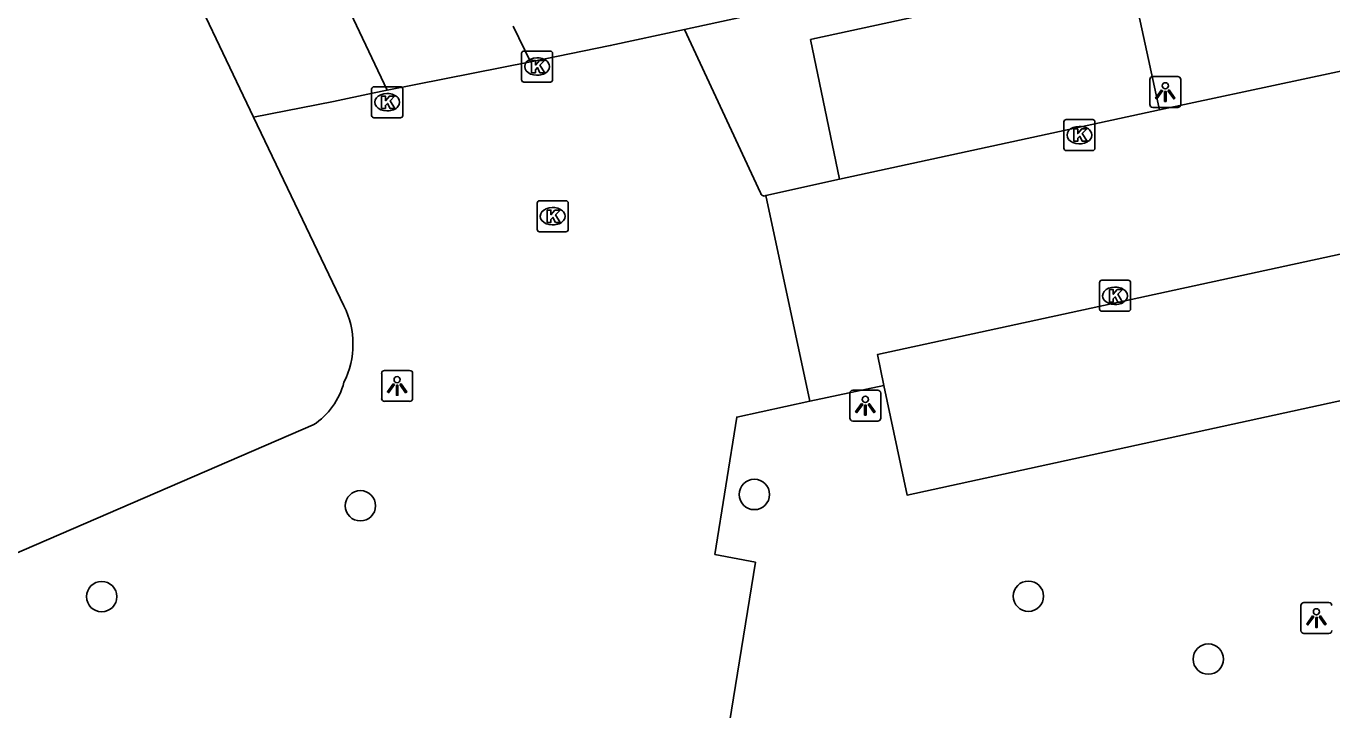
# Model space of a CAD drawing. Extents: x 161087 to 161922, y 382574 to 383873.
# Drawn here: x 161692.16 to 161734.25, y 383278.18 to 383300.22 of the extents above; entities that cross this region are included whole.
import ezdxf

# ---------------------------------------------------------------- set-up
doc = ezdxf.new("R2010")
doc.units = 0
for name, color, linetype in [('IMGEO_Boom', 7, 'Continuous'), ('IMGEO_Kolk', 7, 'Continuous'), ('IMGEO_Lichtpunt', 7, 'Continuous'), ('IMGEO_Parkeervlak_halfverhard', 7, 'Continuous'), ('IMGEO_Rijbaan_lokaal_open', 7, 'Continuous'), ('IMGEO_Voetgangersgebied_open', 7, 'Continuous'), ('IMGEO_Voetpad_open', 7, 'Continuous')]:
    doc.layers.add(name, color=color, linetype=linetype)

msp = doc.modelspace()

# ---------------------------------------------------------------- linework, layer by layer
at = {"layer": 'IMGEO_Boom'}
for centre in [(161715.633, 383285.126), (161702.935, 383284.762), (161694.596, 383281.834), (161724.466, 383281.847), (161730.264, 383279.819)]:
    msp.add_circle(centre, 0.489, dxfattribs=at)
at = {"layer": 'IMGEO_Kolk'}
for p, q in [((161708.13, 383298.492), (161708.13, 383299.344)), ((161708.205, 383299.418), (161709.057, 383299.418)), ((161709.131, 383299.344), (161709.131, 383298.492)), ((161708.618, 383299.198), (161708.643, 383299.198)), ((161708.641, 383298.638), (161708.616, 383298.638)), ((161703.297, 383297.342), (161703.297, 383298.194)), ((161703.372, 383298.268), (161704.224, 383298.268)), ((161704.298, 383298.194), (161704.298, 383297.342)), ((161709.057, 383298.418), (161708.205, 383298.418)), ((161703.785, 383298.048), (161703.81, 383298.048)), ((161704.224, 383297.268), (161703.372, 383297.268)), ((161703.808, 383297.488), (161703.783, 383297.488)), ((161725.611, 383296.283), (161725.611, 383297.135)), ((161725.686, 383297.209), (161726.538, 383297.209)), ((161726.099, 383296.989), (161726.124, 383296.989)), ((161726.612, 383297.135), (161726.612, 383296.283)), ((161726.122, 383296.429), (161726.097, 383296.429)), ((161726.538, 383296.209), (161725.686, 383296.209)), ((161708.632, 383293.668), (161708.632, 383294.52)), ((161708.707, 383294.594), (161709.559, 383294.594)), ((161709.12, 383294.374), (161709.145, 383294.374)), ((161709.633, 383294.52), (161709.633, 383293.668)), ((161709.559, 383293.594), (161708.707, 383293.594)), ((161709.143, 383293.814), (161709.118, 383293.814)), ((161726.758, 383291.103), (161726.758, 383291.955)), ((161726.833, 383292.029), (161727.685, 383292.029)), ((161727.246, 383291.809), (161727.271, 383291.809)), ((161727.759, 383291.955), (161727.759, 383291.103)), ((161727.685, 383291.029), (161726.833, 383291.029)), ((161727.269, 383291.249), (161727.244, 383291.249))]:
    msp.add_line(p, q, dxfattribs=at)
for points in [[(161708.13, 383298.492), (161708.13, 383299.344)], [(161708.205, 383299.418), (161709.057, 383299.418)], [(161709.131, 383299.344), (161709.131, 383298.492)], [(161708.451, 383299.118), (161708.574, 383299.118), (161708.574, 383298.967), (161708.704, 383299.118), (161708.868, 383299.118), (161708.722, 383298.967), (161708.875, 383298.718), (161708.723, 383298.718), (161708.638, 383298.882), (161708.574, 383298.815), (161708.574, 383298.718), (161708.451, 383298.718), (161708.451, 383299.118)], [(161703.297, 383297.342), (161703.297, 383298.194)], [(161703.372, 383298.268), (161704.224, 383298.268)], [(161704.298, 383298.194), (161704.298, 383297.342)], [(161709.057, 383298.418), (161708.205, 383298.418)], [(161703.618, 383297.968), (161703.741, 383297.968), (161703.741, 383297.817), (161703.871, 383297.968), (161704.035, 383297.968), (161703.889, 383297.817), (161704.042, 383297.568), (161703.89, 383297.568), (161703.805, 383297.732), (161703.741, 383297.665), (161703.741, 383297.568), (161703.618, 383297.568), (161703.618, 383297.968)], [(161704.224, 383297.268), (161703.372, 383297.268)], [(161725.611, 383296.283), (161725.611, 383297.135)], [(161725.686, 383297.209), (161726.538, 383297.209)], [(161725.932, 383296.909), (161726.055, 383296.909), (161726.055, 383296.758), (161726.185, 383296.909), (161726.349, 383296.909), (161726.203, 383296.758), (161726.356, 383296.509), (161726.204, 383296.509), (161726.119, 383296.673), (161726.055, 383296.606), (161726.055, 383296.509), (161725.932, 383296.509), (161725.932, 383296.909)], [(161726.612, 383297.135), (161726.612, 383296.283)], [(161726.538, 383296.209), (161725.686, 383296.209)], [(161708.632, 383293.668), (161708.632, 383294.52)], [(161708.707, 383294.594), (161709.559, 383294.594)], [(161708.953, 383294.294), (161709.076, 383294.294), (161709.076, 383294.143), (161709.206, 383294.294), (161709.37, 383294.294), (161709.224, 383294.143), (161709.377, 383293.894), (161709.225, 383293.894), (161709.14, 383294.058), (161709.076, 383293.991), (161709.076, 383293.894), (161708.953, 383293.894), (161708.953, 383294.294)], [(161709.633, 383294.52), (161709.633, 383293.668)], [(161709.559, 383293.594), (161708.707, 383293.594)], [(161726.758, 383291.103), (161726.758, 383291.955)], [(161726.833, 383292.029), (161727.685, 383292.029)], [(161727.759, 383291.955), (161727.759, 383291.103)], [(161727.079, 383291.729), (161727.202, 383291.729), (161727.202, 383291.578), (161727.332, 383291.729), (161727.496, 383291.729), (161727.35, 383291.578), (161727.503, 383291.329), (161727.351, 383291.329), (161727.266, 383291.493), (161727.202, 383291.426), (161727.202, 383291.329), (161727.079, 383291.329), (161727.079, 383291.729)], [(161727.685, 383291.029), (161726.833, 383291.029)]]:
    msp.add_lwpolyline(points, dxfattribs=at)
for centre, start, end in [((161708.207, 383299.342), 91.552, 178.448), ((161708.207, 383299.342), 91.552, 178.448), ((161709.055, 383299.342), 1.552, 88.448), ((161709.055, 383299.342), 1.552, 88.448), ((161708.207, 383298.494), 181.552, 268.448), ((161708.207, 383298.494), 181.552, 268.448), ((161709.055, 383298.494), 271.552, 358.448), ((161709.055, 383298.494), 271.552, 358.448), ((161703.374, 383298.192), 91.552, 178.448), ((161703.374, 383298.192), 91.552, 178.448), ((161704.222, 383298.192), 1.552, 88.448), ((161704.222, 383298.192), 1.552, 88.448), ((161703.374, 383297.344), 181.552, 268.448), ((161703.374, 383297.344), 181.552, 268.448), ((161704.222, 383297.344), 271.552, 358.448), ((161704.222, 383297.344), 271.552, 358.448), ((161725.688, 383297.133), 91.552, 178.448), ((161725.688, 383297.133), 91.552, 178.448), ((161726.536, 383297.133), 1.552, 88.448), ((161726.536, 383297.133), 1.552, 88.448), ((161725.688, 383296.285), 181.552, 268.448), ((161725.688, 383296.285), 181.552, 268.448), ((161726.536, 383296.285), 271.552, 358.448), ((161726.536, 383296.285), 271.552, 358.448), ((161708.709, 383294.518), 91.552, 178.448), ((161708.709, 383294.518), 91.552, 178.448), ((161709.557, 383294.518), 1.552, 88.448), ((161709.557, 383294.518), 1.552, 88.448), ((161708.709, 383293.67), 181.552, 268.448), ((161708.709, 383293.67), 181.552, 268.448), ((161709.557, 383293.67), 271.552, 358.448), ((161709.557, 383293.67), 271.552, 358.448), ((161726.835, 383291.953), 91.552, 178.448), ((161726.835, 383291.953), 91.552, 178.448), ((161727.683, 383291.953), 1.552, 88.448), ((161727.683, 383291.953), 1.552, 88.448), ((161726.835, 383291.105), 181.552, 268.448), ((161726.835, 383291.105), 181.552, 268.448), ((161727.683, 383291.105), 271.552, 358.448), ((161727.683, 383291.105), 271.552, 358.448)]:
    msp.add_arc(centre, 0.0765, start, end, dxfattribs=at)
for centre, major_axis, ratio, start_param, end_param in [((161708.617, 383298.918), (-0.387, 0.002), 0.722429, 4.712389, 7.853982), ((161708.642, 383298.918), (-0.39, 0.002), 0.717154, 1.570796, 4.712389), ((161703.784, 383297.768), (-0.387, 0.002), 0.722429, 4.712389, 7.853982), ((161703.809, 383297.768), (-0.39, 0.002), 0.717154, 1.570796, 4.712389), ((161726.098, 383296.709), (-0.387, 0.002), 0.722429, 4.712389, 7.853982), ((161726.123, 383296.709), (-0.39, 0.002), 0.717154, 1.570796, 4.712389), ((161709.119, 383294.094), (-0.387, 0.002), 0.722429, 4.712389, 7.853982), ((161709.144, 383294.094), (-0.39, 0.002), 0.717154, 1.570796, 4.712389), ((161727.245, 383291.529), (-0.387, 0.002), 0.722429, 4.712389, 7.853982), ((161727.27, 383291.529), (-0.39, 0.002), 0.717154, 1.570796, 4.712389)]:
    msp.add_ellipse(centre, major_axis=major_axis, ratio=ratio, start_param=start_param, end_param=end_param, dxfattribs=at)
at = {"layer": 'IMGEO_Lichtpunt'}
for p, q in [((161728.379, 383298.501), (161728.379, 383297.694)), ((161728.379, 383298.501), (161728.379, 383297.694)), ((161729.281, 383298.596), (161728.473, 383298.596)), ((161729.281, 383298.596), (161728.473, 383298.596)), ((161729.375, 383297.694), (161729.375, 383298.501)), ((161729.375, 383297.694), (161729.375, 383298.501)), ((161728.473, 383297.6), (161729.281, 383297.6)), ((161728.473, 383297.6), (161729.281, 383297.6)), ((161703.62, 383289.029), (161703.62, 383288.222)), ((161703.62, 383289.029), (161703.62, 383288.222)), ((161704.522, 383289.124), (161703.714, 383289.124)), ((161704.522, 383289.124), (161703.714, 383289.124)), ((161704.616, 383288.222), (161704.616, 383289.029)), ((161704.616, 383288.222), (161704.616, 383289.029)), ((161718.711, 383288.392), (161718.711, 383287.585)), ((161718.711, 383288.392), (161718.711, 383287.585)), ((161719.613, 383288.487), (161718.805, 383288.487)), ((161719.613, 383288.487), (161718.805, 383288.487)), ((161719.707, 383287.585), (161719.707, 383288.392)), ((161719.707, 383287.585), (161719.707, 383288.392)), ((161703.714, 383288.128), (161704.522, 383288.128)), ((161703.714, 383288.128), (161704.522, 383288.128)), ((161718.805, 383287.491), (161719.613, 383287.491)), ((161718.805, 383287.491), (161719.613, 383287.491)), ((161734.154, 383281.642), (161733.346, 383281.642)), ((161734.154, 383281.642), (161733.346, 383281.642)), ((161733.252, 383281.547), (161733.252, 383280.74)), ((161733.252, 383281.547), (161733.252, 383280.74)), ((161733.346, 383280.646), (161734.154, 383280.646)), ((161733.346, 383280.646), (161734.154, 383280.646))]:
    msp.add_line(p, q, dxfattribs=at)
for points in [[(161728.753, 383298.165), (161728.792, 383298.137), (161728.604, 383297.875), (161728.566, 383297.902), (161728.753, 383298.165)], [(161728.855, 383298.117), (161728.902, 383298.117), (161728.902, 383297.795), (161728.855, 383297.795), (161728.855, 383298.117)], [(161728.965, 383298.137), (161729.003, 383298.164), (161729.19, 383297.902), (161729.151, 383297.874), (161728.965, 383298.137)], [(161703.994, 383288.693), (161704.033, 383288.665), (161703.845, 383288.403), (161703.807, 383288.43), (161703.994, 383288.693)], [(161704.096, 383288.645), (161704.143, 383288.645), (161704.143, 383288.323), (161704.096, 383288.323), (161704.096, 383288.645)], [(161704.206, 383288.665), (161704.244, 383288.692), (161704.431, 383288.43), (161704.392, 383288.402), (161704.206, 383288.665)], [(161719.085, 383288.056), (161719.124, 383288.028), (161718.936, 383287.766), (161718.898, 383287.793), (161719.085, 383288.056)], [(161719.187, 383288.008), (161719.234, 383288.008), (161719.234, 383287.686), (161719.187, 383287.686), (161719.187, 383288.008)], [(161719.297, 383288.028), (161719.335, 383288.055), (161719.522, 383287.793), (161719.483, 383287.765), (161719.297, 383288.028)], [(161733.626, 383281.211), (161733.665, 383281.183), (161733.477, 383280.921), (161733.439, 383280.948), (161733.626, 383281.211)], [(161733.728, 383281.163), (161733.775, 383281.163), (161733.775, 383280.841), (161733.728, 383280.841), (161733.728, 383281.163)], [(161733.838, 383281.183), (161733.876, 383281.21), (161734.063, 383280.948), (161734.024, 383280.92), (161733.838, 383281.183)]]:
    msp.add_lwpolyline(points, dxfattribs=at)
for centre in [(161728.878, 383298.299), (161704.119, 383288.827), (161719.21, 383288.19), (161733.751, 383281.345)]:
    msp.add_circle(centre, 0.0994, dxfattribs=at)
for centre, start, end in [((161728.473, 383298.501), 90, 180), ((161728.473, 383298.501), 90, 180), ((161729.281, 383298.501), 0, 90), ((161729.281, 383298.501), 0, 90), ((161728.473, 383297.694), 180, 270), ((161728.473, 383297.694), 180, 270), ((161729.281, 383297.694), 270, 0), ((161729.281, 383297.694), 270, 360), ((161703.714, 383289.029), 90, 180), ((161703.714, 383289.029), 90, 180), ((161704.522, 383289.029), 0, 90), ((161704.522, 383289.029), 0, 90), ((161718.805, 383288.392), 90, 180), ((161718.805, 383288.392), 90, 180), ((161719.613, 383288.392), 0, 90), ((161719.613, 383288.392), 0, 90), ((161703.714, 383288.222), 180, 270), ((161703.714, 383288.222), 180, 270), ((161704.522, 383288.222), 270, 0), ((161704.522, 383288.222), 270, 360), ((161718.805, 383287.585), 180, 270), ((161718.805, 383287.585), 180, 270), ((161719.613, 383287.585), 270, 0), ((161719.613, 383287.585), 270, 360), ((161733.346, 383281.547), 90, 180), ((161733.346, 383281.547), 90, 180), ((161734.154, 383281.547), 0, 90), ((161734.154, 383281.547), 0, 90), ((161733.346, 383280.74), 180, 270), ((161733.346, 383280.74), 180, 270), ((161734.154, 383280.74), 270, 0), ((161734.154, 383280.74), 270, 360)]:
    msp.add_arc(centre, 0.0946, start, end, dxfattribs=at)
at = {"layer": 'IMGEO_Parkeervlak_halfverhard'}
for points in [[(161728.693, 383297.525), (161728.588, 383298.011), (161727.719, 383302.021), (161717.577, 383299.823), (161717.444, 383299.789), (161718.374, 383295.283)], [(161728.693, 383297.525), (161718.374, 383295.283)], [(161719.803, 383288.643), (161719.599, 383289.632), (161754.927, 383297.301)], [(161754.927, 383297.301), (161755.898, 383292.803), (161720.554, 383285.106), (161719.803, 383288.643)]]:
    msp.add_lwpolyline(points, dxfattribs=at)
at = {"layer": 'IMGEO_Rijbaan_lokaal_open'}
for points in [[(161703.798, 383298.161), (161700.434, 383305.254), (161699.232, 383307.899), (161697.617, 383312.274), (161697.121, 383314.049), (161696.407, 383317.493), (161695.906, 383320.555)], [(161707.859, 383300.221), (161708.413, 383299.07)], [(161708.413, 383299.07), (161703.798, 383298.161)]]:
    msp.add_lwpolyline(points, dxfattribs=at)
at = {"layer": 'IMGEO_Voetgangersgebied_open'}
for points in [[(161715.834, 383294.849), (161713.377, 383300.115)], [(161737.957, 383299.501), (161728.693, 383297.525)], [(161699.485, 383297.282), (161702.404, 383291.201)], [(161718.374, 383295.283), (161716.005, 383294.757)], [(161717.425, 383288.131), (161716.005, 383294.757)], [(161717.425, 383288.131), (161719.803, 383288.643)], [(161726.719, 383266.301), (161724.162, 383267.53), (161721.254, 383268.927), (161721.178, 383268.798), (161713.925, 383272.215), (161715.665, 383282.939), (161714.359, 383283.196), (161715.065, 383287.622), (161717.425, 383288.131)], [(161701.415, 383287.367), (161669.162, 383273.421), (161658.976, 383268.91), (161657.81, 383268.389), (161657.229, 383269.478), (161647.094, 383263.721), (161641.408, 383261.33), (161643.415, 383257.649), (161625.724, 383250), (161620.744, 383247.847), (161619.707, 383249.567), (161614.226, 383247.354), (161613.468, 383248.69)]]:
    msp.add_lwpolyline(points, dxfattribs=at)
for centre, radius, start, end in [((161715.952, 383294.863), 0.119, 186.8762, 296.5623), ((161699.95, 383289.971), 2.745, 333.4254, 26.6212), ((161700.141, 383289.328), 2.338, 303.0122, 345.5195)]:
    msp.add_arc(centre, radius, start, end, dxfattribs=at)
at = {"layer": 'IMGEO_Voetpad_open'}
for points in [[(161713.377, 383300.115), (161718.798, 383301.292), (161735.449, 383304.674), (161736.793, 383304.947)], [(161696.851, 383302.821), (161699.485, 383297.282)], [(161713.377, 383300.115), (161710.989, 383299.596), (161708.413, 383299.07)], [(161703.798, 383298.161), (161703.325, 383298.061), (161702.068, 383297.795), (161699.485, 383297.282)]]:
    msp.add_lwpolyline(points, dxfattribs=at)

doc.saveas('drawing.dxf')
